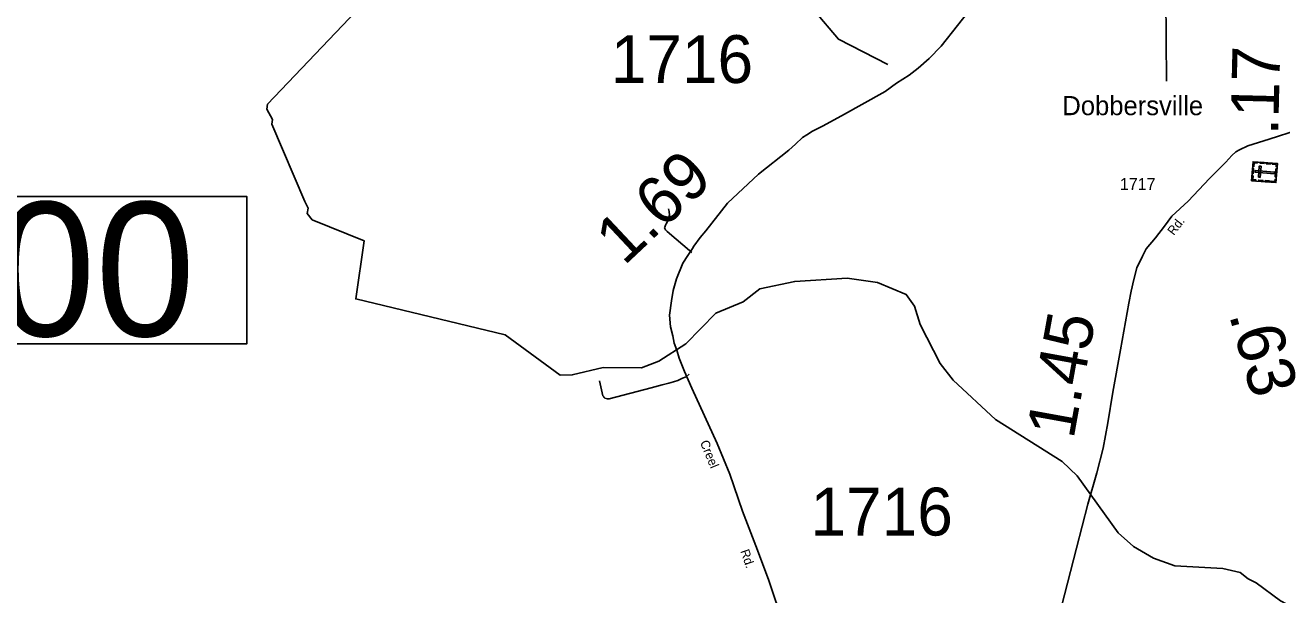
# Model space of a CAD drawing. Extents: x 2093524 to 2270757, y 289120 to 570408.
# Drawn here: x 2212087 to 2225225, y 532001 to 537955 of the extents above; entities that cross this region are included whole.
import ezdxf

# ---------------------------------------------------------------- set-up
doc = ezdxf.new("R2010")
doc.units = 0
for name, color, linetype in [('Exist Civil Demographics Community Label', 7, 'Continuous'), ('Exist Cultural Cemetery CELL', 7, 'Continuous'), ('Exist Hydrographic Creek Single Shore', 7, 'Continuous'), ('Exist Road Non-System Type 51', 7, 'Continuous'), ('Exist Road Primary NC Mileage Hundredths English Label', 7, 'Continuous'), ('Exist Road Secondary Mileage Hundredths English Label', 7, 'Continuous'), ('Exist Road Secondary Structure Standard Bridge Number Label', 7, 'Continuous'), ('Exist Road Secondary Type 51 Attributed', 7, 'Continuous'), ('Exist Road Secondary Type 51 Label', 7, 'Continuous'), ('Exist Road Secondary Type 51 Number Label', 7, 'Continuous'), ('Map Preparation Longitude Latitude Lines', 7, 'Continuous')]:
    doc.layers.add(name, color=color, linetype=linetype)

msp = doc.modelspace()

# ---------------------------------------------------------------- linework, layer by layer
at = {"layer": 'Exist Cultural Cemetery CELL'}
for points in [[(2224909, 536329), (2224924, 536528), (2225178, 536509), (2225163, 536310)], [(2224914, 536403), (2224918, 536455), (2224930, 536454), (2224926, 536402)], [(2224967, 536524), (2224966, 536513), (2224934, 536515), (2224931, 536475), (2224920, 536476), (2224924, 536528)], [(2224946, 536436), (2224945, 536417), (2225147, 536402), (2225148, 536420)], [(2224980, 536365), (2224998, 536363), (2225007, 536481), (2224988, 536482)], [(2225039, 536508), (2224996, 536511), (2224997, 536522), (2225040, 536519)], [(2225105, 536503), (2225061, 536506), (2225062, 536517), (2225105, 536514)], [(2225175, 536476), (2225164, 536476), (2225165, 536498), (2225125, 536501), (2225126, 536512), (2225178, 536509)], [(2225156, 536368), (2225162, 536453), (2225173, 536452), (2225167, 536367)], [(2224952, 536326), (2224953, 536337), (2224921, 536339), (2224924, 536380), (2224913, 536381), (2224909, 536329)], [(2225026, 536320), (2224983, 536323), (2224984, 536335), (2225027, 536332)], [(2225093, 536315), (2225050, 536318), (2225051, 536330), (2225094, 536327)], [(2225165, 536343), (2225154, 536344), (2225152, 536322), (2225112, 536325), (2225111, 536314), (2225163, 536310)]]:
    msp.add_lwpolyline(points, close=True, dxfattribs=at)
at = {"layer": 'Exist Hydrographic Creek Single Shore'}
for points in [[(2224107, 532306), (2223883, 532386), (2223674, 532508), (2223515, 532649), (2223086, 533245), (2222927, 533396), (2222232, 533833), (2221788, 534245), (2221653, 534418), (2221442, 534826), (2221383, 535018), (2221299, 535141), (2220998, 535265), (2220681, 535311), (2220132, 535276), (2219766, 535198), (2219592, 535063), (2219309, 534945), (2218995, 534626), (2218713, 534442), (2218530, 534373), (2218130, 534378), (2217806, 534299), (2217681, 534298), (2217104, 534720), (2215543, 535093), (2215631, 535701), (2215088, 535922), (2215037, 535988), (2215045, 536041), (2215012, 536113), (2214665, 536921), (2214673, 536970), (2214613, 537076), (2214621, 537128), (2215548, 538100)], [(2221107, 537545), (2220589, 537808), (2220337, 538109)], [(2231212, 529571), (2231165, 529596), (2230365, 529933), (2229528, 530357), (2228884, 530727), (2228066, 530963), (2227798, 531094), (2227505, 531309), (2227271, 531396), (2226563, 531368), (2226346, 531415), (2226154, 531497), (2225836, 531720), (2225643, 531783), (2225410, 531834), (2225209, 531939), (2224958, 532128), (2224874, 532169), (2224790, 532236), (2224607, 532276), (2224107, 532306)]]:
    msp.add_lwpolyline(points, dxfattribs=at)
at = {"layer": 'Exist Road Non-System Type 51'}
for points in [[(2218812, 536034), (2218820, 536006), (2218822, 535970), (2218813, 535934), (2218799, 535897), (2218789, 535878), (2218781, 535865), (2218773, 535845), (2218771, 535835), (2218782, 535817), (2218800, 535798), (2219057, 535580)], [(2218093, 534238), (2218128, 534082), (2218136, 534072), (2218142, 534062), (2218148, 534056), (2218162, 534052), (2218174, 534048), (2218194, 534050), (2218633, 534165), (2218745, 534196), (2218815, 534215), (2218864, 534227), (2218912, 534241), (2218960, 534265), (2218996, 534278), (2219028, 534306)]]:
    msp.add_lwpolyline(points, dxfattribs=at)
at = {"layer": 'Exist Road Secondary Structure Standard Bridge Number Label'}
msp.add_lwpolyline([(2210690, 536163), (2214406, 536163), (2214406, 534626), (2210690, 534626)], close=True, dxfattribs=at)
at = {"layer": 'Exist Road Secondary Type 51 Attributed'}
for points in [[(2220015, 531694), (2219863, 532151), (2219743, 532469), (2219587, 532876), (2219453, 533261), (2219323, 533584), (2219056, 534162), (2218980, 534334), (2218924, 534473), (2218900, 534559), (2218871, 534630), (2218858, 534707), (2218834, 534802), (2218824, 534925), (2218843, 535073), (2218862, 535182), (2218897, 535302), (2218964, 535466), (2219016, 535546), (2219063, 535621), (2219079, 535645), (2219145, 535736), (2219202, 535807), (2219429, 536093), (2219755, 536399), (2220071, 536648), (2220141, 536710), (2220214, 536779), (2220258, 536807), (2220318, 536848), (2220421, 536898), (2220623, 537008), (2221078, 537261), (2221195, 537348), (2221327, 537433), (2221424, 537506), (2221537, 537605), (2221665, 537735), (2222005, 538168)], [(2222921, 531878), (2223077, 532489), (2223197, 532949), (2223291, 533277), (2223357, 533534), (2223405, 533798), (2223459, 534121), (2223539, 534561), (2223625, 535050), (2223648, 535175), (2223676, 535298), (2223710, 535420), (2223768, 535541), (2223806, 535618), (2223904, 535733), (2223997, 535853), (2224076, 535957), (2224245, 536117), (2224467, 536352), (2224640, 536524), (2224703, 536592), (2224745, 536630), (2224783, 536651), (2224870, 536692), (2225092, 536763), (2225395, 536862)]]:
    msp.add_lwpolyline(points, dxfattribs=at)
at = {"layer": 'Map Preparation Longitude Latitude Lines'}
msp.add_line((2224019, 537369), (2223955, 545826), dxfattribs=at)

# ---------------------------------------------------------------- texts
at = {"layer": 'Exist Civil Demographics Community Label'}
msp.add_text('Dobbersville', height=200, dxfattribs=at).set_placement((2222930, 537014))
at = {"layer": 'Exist Road Primary NC Mileage Hundredths English Label'}
for s, rotation, p in [('.17', 88.5977, (2225186, 536800)), ('.63', 285.674, (2224670, 534930))]:
    msp.add_text(s, height=500, rotation=rotation, dxfattribs=at).set_placement(p)
at = {"layer": 'Exist Road Secondary Mileage Hundredths English Label'}
for s, rotation, p in [('1.69', 43.1929, (2218347, 535433)), ('1.45', 79.715, (2223046, 533619))]:
    msp.add_text(s, height=500, rotation=rotation, dxfattribs=at).set_placement(p)
at = {"layer": 'Exist Road Secondary Structure Standard Bridge Number Label'}
msp.add_text('400', height=1400, dxfattribs=at).set_placement((2210740, 534705))
at = {"layer": 'Exist Road Secondary Type 51 Label'}
for s, rotation, p in [('Rd.', 52.42, (2224095, 535751)), ('Creel', 292.2413, (2219140, 533595)), ('Rd.', 289.2616, (2219562, 532458))]:
    msp.add_text(s, height=95, rotation=rotation, dxfattribs=at).set_placement(p)
at = {"layer": 'Exist Road Secondary Type 51 Number Label'}
for s, height, p in [('1716', 500, (2218210, 537350)), ('1717', 125, (2223532, 536232)), ('1716', 500, (2220298, 532621))]:
    msp.add_text(s, height=height, dxfattribs=at).set_placement(p)

doc.saveas('drawing.dxf')
